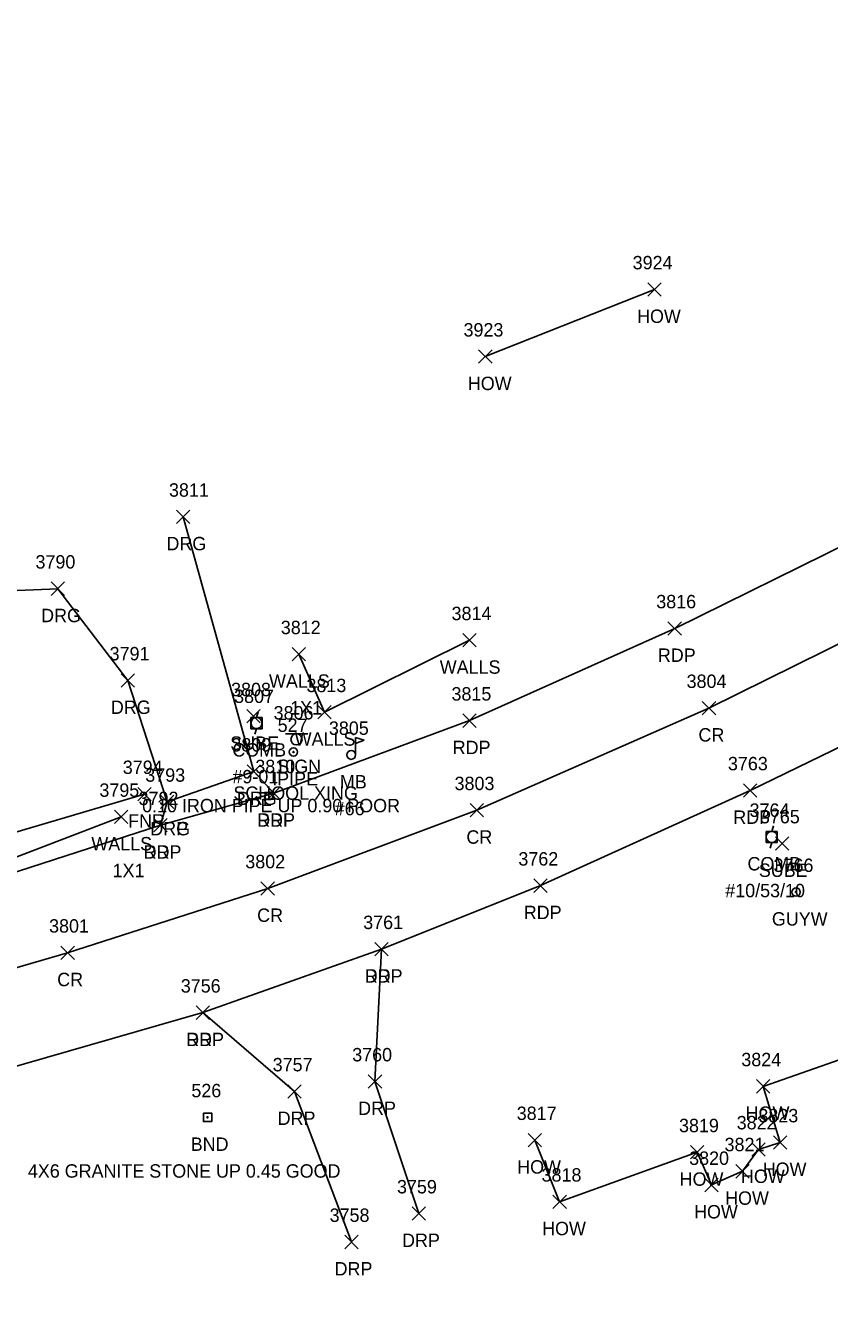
# Model space of a CAD drawing. Extents: x 1690689 to 1696275, y 438760 to 444007.
# Drawn here: x 1692140.9 to 1692261, y 442540.4 to 442729.6 of the extents above; entities that cross this region are included whole.
import ezdxf

# ---------------------------------------------------------------- set-up
doc = ezdxf.new("R2010")
doc.units = 0
for name, color, linetype in [('L_A', 7, 'Continuous'), ('L_C', 7, 'Continuous'), ('L_I', 7, 'Continuous'), ('L_TIC', 7, 'Continuous'), ('LBC', 7, 'Continuous'), ('Level 18', 7, 'Continuous'), ('LFNC', 7, 'Continuous'), ('LMB', 7, 'Continuous'), ('LWS', 7, 'Continuous'), ('M_A', 7, 'Continuous'), ('M_C', 7, 'Continuous'), ('M_I', 7, 'Continuous'), ('MPIP', 7, 'Continuous'), ('P_A', 7, 'Continuous'), ('P_I', 7, 'Continuous'), ('P_TIC', 7, 'Continuous'), ('PET', 7, 'Continuous'), ('PRC', 7, 'Continuous'), ('R_A', 7, 'Continuous'), ('R_I', 7, 'Continuous'), ('R_TIC', 7, 'Continuous'), ('RDG', 7, 'Continuous'), ('RDP', 7, 'Continuous'), ('S_A', 7, 'Continuous'), ('S_C', 7, 'Continuous'), ('S_I', 7, 'Continuous'), ('SSGN', 7, 'Continuous'), ('U_A', 7, 'Continuous'), ('U_C', 7, 'Continuous'), ('U_I', 7, 'Continuous'), ('U_TIC', 7, 'Continuous'), ('UP', 7, 'Continuous'), ('UPGW', 7, 'Continuous')]:
    doc.layers.add(name, color=color, linetype=linetype)

msp = doc.modelspace()

# ---------------------------------------------------------------- linework, layer by layer
at = {"layer": 'L_TIC'}
for points in [[(1692233.87, 442689.2), (1692235.87, 442691.2)], [(1692235.87, 442689.2), (1692233.87, 442691.2)], [(1692208.61, 442679.17), (1692210.61, 442681.17)], [(1692210.61, 442679.17), (1692208.61, 442681.17)], [(1692206.26, 442636.83), (1692208.26, 442638.83)], [(1692208.26, 442636.83), (1692206.26, 442638.83)], [(1692180.77, 442634.74), (1692182.77, 442636.74)], [(1692182.77, 442634.74), (1692180.77, 442636.74)], [(1692184.6, 442626.09), (1692186.6, 442628.09)], [(1692186.6, 442626.09), (1692184.6, 442628.09)], [(1692157.75, 442613.87), (1692159.75, 442615.87)], [(1692159.75, 442613.87), (1692157.75, 442615.87)], [(1692154.26, 442610.46), (1692156.26, 442612.46)], [(1692156.26, 442610.46), (1692154.26, 442612.46)], [(1692250.09, 442570.24), (1692252.09, 442572.24)], [(1692252.09, 442570.24), (1692250.09, 442572.24)], [(1692215.99, 442562.22), (1692217.99, 442564.22)], [(1692217.99, 442562.22), (1692215.99, 442564.22)], [(1692252.64, 442561.87), (1692254.64, 442563.87)], [(1692254.64, 442561.87), (1692252.64, 442563.87)], [(1692240.23, 442560.4), (1692242.23, 442562.4)], [(1692242.23, 442560.4), (1692240.23, 442562.4)], [(1692249.4, 442560.82), (1692251.4, 442562.82)], [(1692251.4, 442560.82), (1692249.4, 442562.82)], [(1692247.02, 442557.56), (1692249.02, 442559.56)], [(1692249.02, 442557.56), (1692247.02, 442559.56)], [(1692242.38, 442555.52), (1692244.38, 442557.52)], [(1692244.38, 442555.52), (1692242.38, 442557.52)], [(1692219.71, 442553.02), (1692221.71, 442555.02)], [(1692221.71, 442553.02), (1692219.71, 442555.02)]]:
    msp.add_lwpolyline(points, dxfattribs=at)
at = {"layer": 'LBC'}
for points in [[(1692209.61, 442680.17), (1692234.87, 442690.2)], [(1692216.99, 442563.22), (1692220.71, 442554.02), (1692241.23, 442561.4), (1692243.38, 442556.52), (1692248.02, 442558.56), (1692250.4, 442561.82), (1692253.64, 442562.87), (1692251.09, 442571.24), (1692269.23, 442577.61)]]:
    msp.add_lwpolyline(points, dxfattribs=at)
at = {"layer": 'Level 18'}
msp.add_lwpolyline([(1692167.52, 442567.24), (1692168.77, 442567.24), (1692168.77, 442565.99), (1692167.52, 442565.99)], close=True, dxfattribs=at)
msp.add_circle((1692168.14, 442566.61), 0.0833, dxfattribs=at)
at = {"layer": 'LFNC'}
msp.add_lwpolyline([(1692158.75, 442614.87), (1692115.91, 442602.2)], dxfattribs=at)
at = {"layer": 'LMB'}
for p, q in [((1692190.25, 442623.31), (1692191.54, 442622.93)), ((1692190.25, 442620.72), (1692190.25, 442623.31)), ((1692190.25, 442622.41), (1692191.53, 442622.92)), ((1692189.6, 442620.71), (1692189.6, 442620.71))]:
    msp.add_line(p, q, dxfattribs=at)
msp.add_circle((1692189.6, 442620.71), 0.656, dxfattribs=at)
at = {"layer": 'LWS'}
for points in [[(1692181.77, 442635.74), (1692185.6, 442627.09), (1692207.26, 442637.83)], [(1692155.26, 442611.46), (1692121.22, 442598.42), (1692116.42, 442599.29)]]:
    msp.add_lwpolyline(points, dxfattribs=at)
at = {"layer": 'MPIP'}
for radius in [0.625, 0.0833]:
    msp.add_circle((1692180.97, 442621.15), radius, dxfattribs=at)
at = {"layer": 'P_TIC'}
for points in [[(1692236.88, 442638.6), (1692238.88, 442640.6)], [(1692238.88, 442638.6), (1692236.88, 442640.6)], [(1692242, 442626.71), (1692244, 442628.71)], [(1692244, 442626.71), (1692242, 442628.71)], [(1692206.26, 442624.83), (1692208.26, 442626.83)], [(1692208.26, 442624.83), (1692206.26, 442626.83)], [(1692177.06, 442613.99), (1692179.06, 442615.99)], [(1692179.06, 442613.99), (1692177.06, 442615.99)], [(1692248.14, 442614.42), (1692250.14, 442616.42)], [(1692250.14, 442614.42), (1692248.14, 442616.42)], [(1692207.36, 442611.46), (1692209.36, 442613.46)], [(1692209.36, 442611.46), (1692207.36, 442613.46)], [(1692160.11, 442609.22), (1692162.11, 442611.22)], [(1692162.11, 442609.22), (1692160.11, 442611.22)], [(1692176.12, 442599.79), (1692178.12, 442601.79)], [(1692178.12, 442599.79), (1692176.12, 442601.79)], [(1692216.86, 442600.2), (1692218.86, 442602.2)], [(1692218.86, 442600.2), (1692216.86, 442602.2)], [(1692146.26, 442590.19), (1692148.26, 442592.19)], [(1692148.26, 442590.19), (1692146.26, 442592.19)], [(1692193.12, 442590.72), (1692195.12, 442592.72)], [(1692195.12, 442590.72), (1692193.12, 442592.72)], [(1692166.46, 442581.24), (1692168.46, 442583.24)], [(1692168.46, 442581.24), (1692166.46, 442583.24)]]:
    msp.add_lwpolyline(points, dxfattribs=at)
at = {"layer": 'PET'}
for points in [[(1691977.69, 442562.36), (1692021.28, 442572.37), (1692044.95, 442577.78), (1692095.74, 442589.92), (1692113.43, 442594.8), (1692161.11, 442610.22), (1692178.06, 442614.99), (1692207.26, 442625.83), (1692237.88, 442639.6), (1692264.12, 442652.5)], [(1692001.23, 442540.45), (1692024.42, 442545.45), (1692049.67, 442550.93), (1692064.19, 442554.15), (1692103.62, 442564.14), (1692137.52, 442573.66), (1692167.46, 442582.24), (1692194.12, 442591.72), (1692217.86, 442601.2), (1692249.14, 442615.42), (1692279.05, 442629.91)]]:
    msp.add_lwpolyline(points, dxfattribs=at)
at = {"layer": 'PRC'}
msp.add_lwpolyline([(1691980.06, 442550.02), (1692039.61, 442563.23), (1692083.25, 442573.72), (1692116.57, 442582.24), (1692147.26, 442591.19), (1692177.12, 442600.79), (1692208.36, 442612.46), (1692243, 442627.71), (1692273.4, 442642.72), (1692303.11, 442659.56), (1692344.15, 442686.64), (1692371.8, 442706.74), (1692395.14, 442724.9), (1692427.8, 442751.94), (1692453.87, 442774.87), (1692476.12, 442795.52), (1692507.84, 442827.08), (1692531.15, 442851.78), (1692561.69, 442886.45), (1692583.2, 442911.84), (1692616.35, 442952.3)], dxfattribs=at)
at = {"layer": 'R_TIC'}
for points in [[(1692163.52, 442655.26), (1692165.52, 442657.26)], [(1692165.52, 442655.26), (1692163.52, 442657.26)], [(1692144.81, 442644.53), (1692146.81, 442646.53)], [(1692146.81, 442644.53), (1692144.81, 442646.53)], [(1692155.23, 442630.83), (1692157.23, 442632.83)], [(1692157.23, 442630.83), (1692155.23, 442632.83)], [(1692174.05, 442617.23), (1692176.05, 442619.23)], [(1692176.05, 442617.23), (1692174.05, 442619.23)], [(1692174.05, 442617.23), (1692176.05, 442619.23)], [(1692176.05, 442617.23), (1692174.05, 442619.23)], [(1692177.06, 442613.99), (1692179.06, 442615.99)], [(1692179.06, 442613.99), (1692177.06, 442615.99)], [(1692161.11, 442612.71), (1692163.11, 442614.71)], [(1692163.11, 442612.71), (1692161.11, 442614.71)], [(1692161.11, 442612.71), (1692163.11, 442614.71)], [(1692163.11, 442612.71), (1692161.11, 442614.71)], [(1692160.11, 442609.22), (1692162.11, 442611.22)], [(1692162.11, 442609.22), (1692160.11, 442611.22)], [(1692193.12, 442590.72), (1692195.12, 442592.72)], [(1692195.12, 442590.72), (1692193.12, 442592.72)], [(1692166.46, 442581.24), (1692168.46, 442583.24)], [(1692168.46, 442581.24), (1692166.46, 442583.24)], [(1692192.14, 442570.97), (1692194.14, 442572.97)], [(1692194.14, 442570.97), (1692192.14, 442572.97)], [(1692180.13, 442569.48), (1692182.13, 442571.48)], [(1692182.13, 442569.48), (1692180.13, 442571.48)], [(1692198.7, 442551.26), (1692200.7, 442553.26)], [(1692200.7, 442551.26), (1692198.7, 442553.26)], [(1692188.63, 442547.01), (1692190.63, 442549.01)], [(1692190.63, 442547.01), (1692188.63, 442549.01)]]:
    msp.add_lwpolyline(points, dxfattribs=at)
at = {"layer": 'RDG'}
for points in [[(1692175.05, 442618.23), (1692164.52, 442656.26)], [(1692109.78, 442597.62), (1692111.43, 442611.12), (1692120.56, 442636.57), (1692127.49, 442644.75), (1692145.81, 442645.53), (1692156.23, 442631.83), (1692162.11, 442613.71)]]:
    msp.add_lwpolyline(points, dxfattribs=at)
at = {"layer": 'RDP'}
for points in [[(1692161.11, 442610.22), (1692162.11, 442613.71), (1692175.05, 442618.23), (1692178.06, 442614.99)], [(1692199.7, 442552.26), (1692193.14, 442571.97), (1692194.12, 442591.72)], [(1692167.46, 442582.24), (1692181.13, 442570.48), (1692189.63, 442548.01)]]:
    msp.add_lwpolyline(points, dxfattribs=at)
at = {"layer": 'SSGN'}
for p, q in [((1692179.77, 442623.86), (1692183.11, 442623.86)), ((1692181.42, 442623.03), (1692181.42, 442623.03))]:
    msp.add_line(p, q, dxfattribs=at)
msp.add_circle((1692181.42, 442623.03), 0.833, dxfattribs=at)
at = {"layer": 'U_TIC'}
for points in [[(1692174, 442625.48), (1692176, 442627.48)], [(1692176, 442625.48), (1692174, 442627.48)], [(1692252.91, 442606.5), (1692254.91, 442608.5)], [(1692254.91, 442606.5), (1692252.91, 442608.5)]]:
    msp.add_lwpolyline(points, dxfattribs=at)
at = {"layer": 'UP'}
for p, q in [((1692174.62, 442624.63), (1692174.62, 442626.3)), ((1692174.62, 442626.3), (1692176.29, 442626.3)), ((1692175.7, 442627.13), (1692175.45, 442626.3)), ((1692175.45, 442625.47), (1692175.45, 442625.47)), ((1692176.29, 442626.3), (1692176.29, 442624.63)), ((1692176.29, 442624.63), (1692174.62, 442624.63)), ((1692175.2, 442623.8), (1692175.45, 442624.63)), ((1692251.53, 442607.64), (1692251.53, 442609.3)), ((1692251.53, 442609.3), (1692253.2, 442609.3)), ((1692252.62, 442610.14), (1692252.37, 442609.3)), ((1692252.37, 442608.47), (1692252.37, 442608.47)), ((1692253.2, 442609.3), (1692253.2, 442607.64)), ((1692253.2, 442607.64), (1692251.53, 442607.64)), ((1692252.12, 442606.8), (1692252.37, 442607.64))]:
    msp.add_line(p, q, dxfattribs=at)
for centre in [(1692175.45, 442625.47), (1692252.37, 442608.47)]:
    msp.add_circle(centre, 0.833, dxfattribs=at)
at = {"layer": 'UPGW'}
for radius in [0.625, 0.0833]:
    msp.add_circle((1692256, 442600.24), radius, dxfattribs=at)

# ---------------------------------------------------------------- texts
at = {"layer": 'L_A'}
for s, p in [('HOW', (1692232.26, 442685.2)), ('HOW', (1692207, 442675.17)), ('WALLS', (1692202.81, 442632.83)), ('WALLS', (1692177.32, 442630.74)), ('WALLS', (1692181.15, 442622.09)), ('MB', (1692187.9, 442615.71)), ('FNR', (1692156.29, 442609.87)), ('WALLS', (1692150.8, 442606.46)), ('HOW', (1692248.48, 442566.24)), ('HOW', (1692214.37, 442558.22)), ('HOW', (1692251.02, 442557.87)), ('HOW', (1692238.62, 442556.4)), ('HOW', (1692247.78, 442556.82)), ('HOW', (1692245.41, 442553.56)), ('HOW', (1692240.77, 442551.52)), ('HOW', (1692218.09, 442549.02))]:
    msp.add_text(s, height=2, dxfattribs=at).set_placement(p)
at = {"layer": 'L_C'}
for s, p in [('1X1', (1692180.48, 442626.74)), ('#66', (1692187.13, 442611.71)), ('1X1', (1692153.97, 442602.46))]:
    msp.add_text(s, height=2, dxfattribs=at).set_placement(p)
at = {"layer": 'L_I'}
for s, p in [('3924', (1692231.61, 442693.2)), ('3923', (1692206.36, 442683.17)), ('3814', (1692204.57, 442640.83)), ('3812', (1692179.08, 442638.74)), ('3813', (1692182.91, 442630.09)), ('3805', (1692186.26, 442623.71)), ('3794', (1692155.49, 442617.87)), ('3795', (1692152, 442614.46)), ('3824', (1692247.83, 442574.24)), ('3817', (1692214.3, 442566.22)), ('3822', (1692247.14, 442564.82)), ('3823', (1692250.38, 442565.87)), ('3819', (1692238.53, 442564.4)), ('3821', (1692245.33, 442561.56)), ('3820', (1692240.04, 442559.52)), ('3818', (1692218.01, 442557.02))]:
    msp.add_text(s, height=2, dxfattribs=at).set_placement(p)
at = {"layer": 'M_A'}
for s, p in [('IPIPE', (1692177.8, 442616.15)), ('BND', (1692165.63, 442561.61))]:
    msp.add_text(s, height=2, dxfattribs=at).set_placement(p)
at = {"layer": 'M_C'}
for s, p in [('0.10 IRON PIPE UP 0.90 POOR', (1692158.38, 442612.15)), ('4X6 GRANITE STONE UP 0.45 GOOD', (1692141.32, 442557.61))]:
    msp.add_text(s, height=2, dxfattribs=at).set_placement(p)
at = {"layer": 'M_I'}
for s, p in [('527', (1692178.61, 442624.15)), ('526', (1692165.73, 442569.61))]:
    msp.add_text(s, height=2, dxfattribs=at).set_placement(p)
at = {"layer": 'P_A'}
for s, p in [('RDP', (1692235.37, 442634.6)), ('CR', (1692241.43, 442622.71)), ('RDP', (1692204.74, 442620.83)), ('RDP', (1692246.63, 442610.42)), ('RDP', (1692175.55, 442609.99)), ('CR', (1692206.79, 442607.46)), ('RDP', (1692158.6, 442605.22)), ('CR', (1692175.55, 442595.79)), ('RDP', (1692215.35, 442596.2)), ('CR', (1692145.7, 442586.19)), ('RDP', (1692191.61, 442586.72)), ('RDP', (1692164.95, 442577.24))]:
    msp.add_text(s, height=2, dxfattribs=at).set_placement(p)
at = {"layer": 'P_I'}
for s, p in [('3816', (1692235.13, 442642.6)), ('3804', (1692239.66, 442630.71)), ('3815', (1692204.56, 442628.83)), ('3810', (1692175.28, 442617.99)), ('3763', (1692245.83, 442618.42)), ('3803', (1692205.02, 442615.46)), ('3792', (1692157.85, 442613.22)), ('3802', (1692173.78, 442603.79)), ('3762', (1692214.55, 442604.2)), ('3801', (1692144.49, 442594.19)), ('3761', (1692191.38, 442594.72)), ('3756', (1692164.15, 442585.24))]:
    msp.add_text(s, height=2, dxfattribs=at).set_placement(p)
at = {"layer": 'R_A'}
for s, p in [('DRG', (1692162.01, 442651.26)), ('DRG', (1692143.3, 442640.53)), ('DRG', (1692153.71, 442626.83)), ('DRG', (1692172.54, 442613.23)), ('DRP', (1692172.54, 442613.23)), ('DRG', (1692159.6, 442608.71)), ('DRP', (1692159.6, 442608.71)), ('DRP', (1692175.55, 442609.99)), ('DRP', (1692158.6, 442605.22)), ('DRP', (1692191.61, 442586.72)), ('DRP', (1692164.95, 442577.24)), ('DRP', (1692190.62, 442566.97)), ('DRP', (1692178.61, 442565.48)), ('DRP', (1692197.18, 442547.26)), ('DRP', (1692187.11, 442543.01))]:
    msp.add_text(s, height=2, dxfattribs=at).set_placement(p)
at = {"layer": 'R_I'}
for s, p in [('3811', (1692162.39, 442659.26)), ('3790', (1692142.46, 442648.53)), ('3791', (1692153.53, 442634.83)), ('3809', (1692171.7, 442621.23)), ('3809', (1692171.7, 442621.23)), ('3810', (1692175.28, 442617.99)), ('3793', (1692158.85, 442616.71)), ('3793', (1692158.85, 442616.71)), ('3792', (1692157.85, 442613.22)), ('3761', (1692191.38, 442594.72)), ('3756', (1692164.15, 442585.24)), ('3760', (1692189.74, 442574.97)), ('3757', (1692177.87, 442573.48)), ('3759', (1692196.43, 442555.26)), ('3758', (1692186.37, 442551.01))]:
    msp.add_text(s, height=2, dxfattribs=at).set_placement(p)
at = {"layer": 'S_A'}
msp.add_text('SIGN', height=2, dxfattribs=at).set_placement((1692178.56, 442618.01))
at = {"layer": 'S_C'}
msp.add_text('SCHOOL XING', height=2, dxfattribs=at).set_placement((1692172.01, 442614.01))
at = {"layer": 'S_I'}
msp.add_text('3806', height=2, dxfattribs=at).set_placement((1692178.01, 442626.01))
at = {"layer": 'U_A'}
for s, p in [('SUBE', (1692171.53, 442621.48)), ('COMB', (1692171.84, 442620.47)), ('COMB', (1692248.75, 442603.47)), ('SUBE', (1692250.44, 442602.5)), ('GUYW', (1692252.39, 442595.24))]:
    msp.add_text(s, height=2, dxfattribs=at).set_placement(p)
at = {"layer": 'U_C'}
for s, p in [('#9-01', (1692171.86, 442616.47)), ('#10/53/10', (1692245.43, 442599.47))]:
    msp.add_text(s, height=2, dxfattribs=at).set_placement(p)
at = {"layer": 'U_I'}
for s, p in [('3808', (1692171.66, 442629.48)), ('3807', (1692172.11, 442628.47)), ('3764', (1692249.06, 442611.47)), ('3765', (1692250.6, 442610.5)), ('3766', (1692252.64, 442603.24))]:
    msp.add_text(s, height=2, dxfattribs=at).set_placement(p)

doc.saveas('drawing.dxf')
